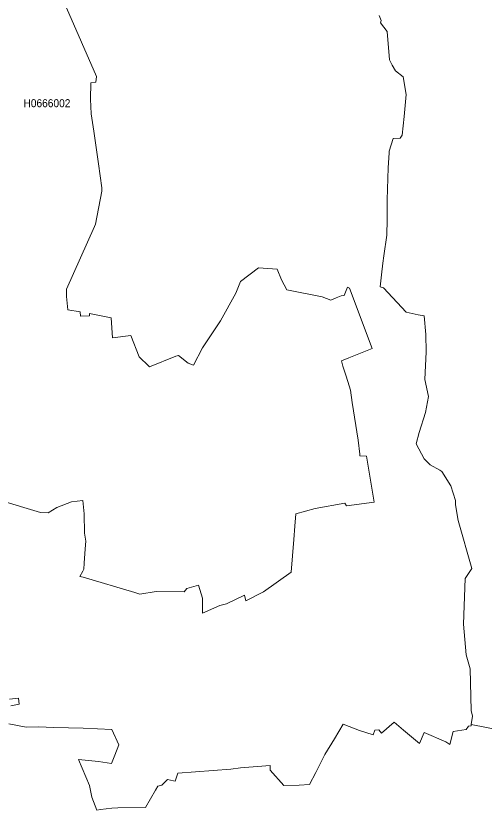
# Model space of a CAD drawing. Extents: x 369010 to 739155, y 6377141 to 6616555.
# Drawn here: x 628058 to 633910, y 6452648 to 6462566 of the extents above; entities that cross this region are included whole.
import ezdxf
from ezdxf.enums import TextEntityAlignment as Align

# ---------------------------------------------------------------- set-up
doc = ezdxf.new("R2010")
doc.units = 0
doc.header["$LTSCALE"] = 40
doc.layers.add('1', color=7, linetype='Continuous', lineweight=13)
doc.layers.add('2', color=7, linetype='Continuous')

msp = doc.modelspace()

# ---------------------------------------------------------------- linework, layer by layer
at = {"layer": '1'}
for points in [[(628690.12, 6462666.5), (629063.99, 6461808.86), (629056.21, 6461738.19), (628994.31, 6461728.59), (628990.67, 6461524.86), (629000.77, 6461340.98), (629032.05, 6461128.14), (629089.81, 6460718.36), (629132.84, 6460420.45), (629131.85, 6460377.75), (629054.06, 6459966.31), (629038.83, 6459935.85), (628692.27, 6459153.68), (628690.12, 6459063.48), (628707, 6458895.66), (628861.08, 6458869.68), (628865.88, 6458815.06), (628978.42, 6458820.19), (628976.6, 6458849.82), (629247.53, 6458796.85), (629265.57, 6458543.63), (629496.78, 6458575.41), (629599.39, 6458308.45), (629720.21, 6458192.1), (629729.31, 6458183.83), (630057.01, 6458314.91), (630088.46, 6458326.33), (630209.94, 6458228.51), (630278.62, 6458203.19), (630392.32, 6458418.84), (630613.6, 6458758.29), (630807.08, 6459101.71), (630866.99, 6459249.34), (631088.76, 6459418.49), (631323.95, 6459404.25), (631378.89, 6459270.03), (631444.1, 6459145.74), (631885.83, 6459059.51), (631995.73, 6459014), (632058.95, 6459044.28), (632124.65, 6459068.94), (632160.4, 6459074.57), (632202.44, 6459179), (632228.76, 6459164.6), (632512.1, 6458413.55), (632217.01, 6458295.05), (632129.12, 6458259.96), (632142.36, 6458191.61), (632185.39, 6458068.8), (632224.29, 6457945.83), (632240.34, 6457892.54), (632262.52, 6457739.78), (632334.35, 6457269.42), (632358.18, 6457094.81), (632357.02, 6457073.63), (632440.93, 6457066.18), (632533.78, 6456494.36), (632191.19, 6456445.7), (632170.83, 6456482.78), (631799.27, 6456414.75), (631556.81, 6456346.57), (631544.89, 6456192.81), (631530.16, 6456025.99), (631497.39, 6455617.36), (631152.48, 6455373.57), (630933.36, 6455262.02), (630916.47, 6455331.2), (630691.89, 6455222.79), (630606.65, 6455203.6), (630390.83, 6455109.42), (630389.01, 6455293.3), (630340.85, 6455455.66), (630193.55, 6455414.78), (630159.29, 6455371.91), (629810.41, 6455377.54), (629608.33, 6455345.76), (629544.94, 6455364.96), (628900.14, 6455556.78), (628856.94, 6455565.88), (628894.02, 6455633.58), (628907.26, 6455658.57), (628911.23, 6455729.9), (628922.15, 6455909.64), (628930.43, 6456005.46), (628914.21, 6456108.08), (628911.06, 6456347.39), (628895.51, 6456516.37), (628755.16, 6456497.01), (628571.78, 6456426.67), (628462.55, 6456361.96), (628367.38, 6456365.27), (627850.35, 6456520.51)], [(632533.78, 6456494.36), (632440.93, 6457066.18), (632357.02, 6457073.63), (632358.18, 6457094.81), (632334.35, 6457269.42), (632262.52, 6457739.78), (632240.34, 6457892.54), (632224.29, 6457945.83), (632185.39, 6458068.8), (632142.36, 6458191.61), (632129.12, 6458259.96), (632217.01, 6458295.05), (632512.1, 6458413.55), (632228.76, 6459164.6), (632202.44, 6459179), (632160.4, 6459074.57), (632124.65, 6459068.94), (632058.95, 6459044.28), (631995.73, 6459014), (631885.83, 6459059.51), (631444.1, 6459145.74), (631378.89, 6459270.03), (631323.95, 6459404.25), (631088.76, 6459418.49), (630866.99, 6459249.34), (630807.08, 6459101.71), (630613.6, 6458758.29), (630392.32, 6458418.84), (630278.62, 6458203.19), (630209.94, 6458228.51), (630088.46, 6458326.33), (630057.01, 6458314.91), (629729.31, 6458183.83), (629720.21, 6458192.1), (629599.39, 6458308.45), (629496.78, 6458575.41), (629265.57, 6458543.63), (629247.53, 6458796.85), (628976.6, 6458849.82), (628978.42, 6458820.19), (628865.88, 6458815.06), (628861.08, 6458869.68), (628707, 6458895.66), (628690.12, 6459063.48), (628692.27, 6459153.68), (629038.83, 6459935.85), (629054.06, 6459966.31), (629131.85, 6460377.75), (629132.84, 6460420.45), (629089.81, 6460718.36), (629032.05, 6461128.14), (629000.77, 6461340.98), (628990.67, 6461524.86), (628994.31, 6461728.59), (629056.21, 6461738.19), (629063.99, 6461808.86), (628690.12, 6462666.5)], [(631726.95, 6452966.48), (631806.22, 6453117.92), (631919.43, 6453342.5), (632041.41, 6453537.3), (632148.65, 6453720.52), (632350.24, 6453644.22), (632521.86, 6453586.95), (632542.22, 6453648.02), (632593.53, 6453652), (632626.79, 6453609.79), (632786.01, 6453746.33), (632902.69, 6453647.36), (633103.78, 6453480.37), (633158.89, 6453615.59), (633428.99, 6453501.06), (633482.45, 6453469.45), (633524.65, 6453629.16), (633686.85, 6453654.98), (633713.82, 6453697.51), (633747.42, 6453702.64), (633746.1, 6453715.38), (633765.46, 6453820.81), (633746.59, 6453890.32), (633736.5, 6454411.99), (633683.7, 6454587.92), (633651.93, 6454970.07), (633673.77, 6455538.41), (633757.35, 6455666.51), (633583.08, 6456265.97), (633553.78, 6456459.44), (633549.81, 6456512.9), (633492.38, 6456696.77), (633382.32, 6456877.83), (633356.33, 6456894.39), (633236.51, 6456961.75), (633167.99, 6457026.29), (633160.05, 6457036.55), (633061.9, 6457223.9), (633096.99, 6457364.25), (633177.43, 6457614.82), (633216.48, 6457811.61), (633170.14, 6458023.62), (633183.88, 6458371.84), (633180.9, 6458587.99), (633159.55, 6458818.2), (633086.56, 6458831.78), (632936.45, 6458868.02), (632651.62, 6459170.07), (632608.75, 6459182.31), (632628.45, 6459333.25), (632644.34, 6459475.92), (632657.91, 6459568.1), (632691.67, 6459827.61), (632696.64, 6460024.4), (632698.79, 6460269.01), (632711.37, 6460668.54), (632721.46, 6460855.72), (632724.77, 6460877.24), (632773.93, 6461033.64), (632859.99, 6461040.26), (632886.3, 6461074.52), (632911.46, 6461308.71), (632937.11, 6461584.11), (632898.55, 6461803.23), (632800.41, 6461879.86), (632761.68, 6461948.22), (632727.42, 6462018.06), (632697.3, 6462370.42), (632613.22, 6462478.99), (632623.65, 6462507.62), (632597.83, 6462571.17)], [(632597.83, 6462571.17), (632623.65, 6462507.62), (632613.22, 6462478.99), (632697.3, 6462370.42), (632727.42, 6462018.06), (632761.68, 6461948.22), (632800.41, 6461879.86), (632898.55, 6461803.23), (632937.11, 6461584.11), (632911.46, 6461308.71), (632886.3, 6461074.52), (632859.99, 6461040.26), (632773.93, 6461033.64), (632724.77, 6460877.24), (632721.46, 6460855.72), (632711.37, 6460668.54), (632698.79, 6460269.01), (632696.64, 6460024.4), (632691.67, 6459827.61), (632657.91, 6459568.1), (632644.34, 6459475.92), (632628.45, 6459333.25), (632608.75, 6459182.31), (632651.62, 6459170.07), (632936.45, 6458868.02), (633086.56, 6458831.78), (633159.55, 6458818.2), (633180.9, 6458587.99), (633183.88, 6458371.84), (633170.14, 6458023.62), (633216.48, 6457811.61), (633177.43, 6457614.82), (633096.99, 6457364.25), (633061.9, 6457223.9), (633160.05, 6457036.55), (633167.99, 6457026.29), (633236.51, 6456961.75), (633356.33, 6456894.39), (633382.32, 6456877.83), (633492.38, 6456696.77), (633549.81, 6456512.9), (633553.78, 6456459.44), (633583.08, 6456265.97), (633757.35, 6455666.51), (633673.77, 6455538.41), (633651.93, 6454970.07), (633683.7, 6454587.92), (633736.5, 6454411.99), (633746.59, 6453890.32), (633765.46, 6453820.81), (633746.1, 6453715.38), (634128.91, 6453640.58)], [(627850.35, 6456520.51), (628367.38, 6456365.27), (628462.55, 6456361.96), (628571.78, 6456426.67), (628755.16, 6456497.01), (628895.51, 6456516.37), (628911.06, 6456347.39), (628914.21, 6456108.08), (628930.43, 6456005.46), (628922.15, 6455909.64), (628911.23, 6455729.9), (628907.26, 6455658.57), (628894.02, 6455633.58), (628856.94, 6455565.88), (628900.14, 6455556.78), (629544.94, 6455364.96), (629608.33, 6455345.76), (629810.41, 6455377.54), (630159.29, 6455371.91), (630193.55, 6455414.78), (630340.85, 6455455.66), (630389.01, 6455293.3), (630390.83, 6455109.42), (630606.65, 6455203.6), (630691.89, 6455222.79), (630916.47, 6455331.2), (630933.36, 6455262.02), (631152.48, 6455373.57), (631497.39, 6455617.36), (631530.16, 6456025.99), (631544.89, 6456192.81)], [(631544.89, 6456192.81), (631556.81, 6456346.57), (631799.27, 6456414.75), (632170.83, 6456482.78), (632191.19, 6456445.7), (632533.78, 6456494.36)], [(627977.62, 6454032.66), (628092.31, 6454045.07), (628099.1, 6453969.6), (627994.01, 6453951.72)], [(627994.01, 6453951.72), (628099.1, 6453969.6), (628092.31, 6454045.07), (627977.62, 6454032.66)], [(632902.69, 6453647.36), (632786.01, 6453746.33), (632626.79, 6453609.79), (632593.53, 6453652), (632542.22, 6453648.02), (632521.86, 6453586.95), (632350.24, 6453644.22), (632148.65, 6453720.52), (632041.41, 6453537.3), (631919.43, 6453342.5), (631806.22, 6453117.92), (631726.95, 6452966.48), (631599.18, 6452959.36), (631407.53, 6452954.4), (631235.73, 6453146.22), (631236.89, 6453206.96), (630865, 6453175.18), (630745.67, 6453159.29), (630080.35, 6453110.47), (630050.39, 6453009.51), (630028.22, 6453015.3), (629953.41, 6453030.86), (629882.07, 6452961.68), (629832.59, 6452946.62), (629802.3, 6452898.95), (629677.02, 6452679.66), (629330.28, 6452676.35), (629255.81, 6452672.87), (629115.63, 6452657.32), (629069.12, 6452648.21), (629007.06, 6452810.57), (628976.44, 6452954.4), (628841.88, 6453281.6), (629090.97, 6453253.3), (629253.66, 6453230.29), (629293.54, 6453332.41), (629344.68, 6453464.81), (629259.28, 6453653.16), (628900.14, 6453672.19), (628532.22, 6453681.46), (628342.72, 6453688.08), (628186.98, 6453684.77), (627970.5, 6453724.16)], [(627970.5, 6453724.16), (628186.98, 6453684.77), (628342.72, 6453688.08), (628532.22, 6453681.46), (628900.14, 6453672.19), (629259.28, 6453653.16), (629344.68, 6453464.81), (629293.54, 6453332.41), (629253.66, 6453230.29), (629090.97, 6453253.3), (628841.88, 6453281.6), (628976.44, 6452954.4), (629007.06, 6452810.57), (629069.12, 6452648.21), (629115.63, 6452657.32), (629255.81, 6452672.87), (629330.28, 6452676.35), (629677.02, 6452679.66), (629802.3, 6452898.95), (629832.59, 6452946.62), (629882.07, 6452961.68), (629953.41, 6453030.86), (630028.22, 6453015.3), (630050.39, 6453009.51), (630080.35, 6453110.47), (630745.67, 6453159.29), (630865, 6453175.18), (631236.89, 6453206.96), (631235.73, 6453146.22), (631407.53, 6452954.4), (631599.18, 6452959.36), (631726.95, 6452966.48)], [(634128.91, 6453640.58), (633746.1, 6453715.38), (633747.42, 6453702.64), (633713.82, 6453697.51), (633686.85, 6453654.98), (633524.65, 6453629.16), (633482.45, 6453469.45), (633428.99, 6453501.06), (633158.89, 6453615.59), (633103.78, 6453480.37), (632902.69, 6453647.36)]]:
    msp.add_lwpolyline(points, dxfattribs=at)

# ---------------------------------------------------------------- texts
at = {"layer": '2', "width": 0.95}
msp.add_text('H0666002', height=100, dxfattribs=at).set_placement((628446.6, 6461425.31), align=Align.CENTER)

doc.saveas('drawing.dxf')
